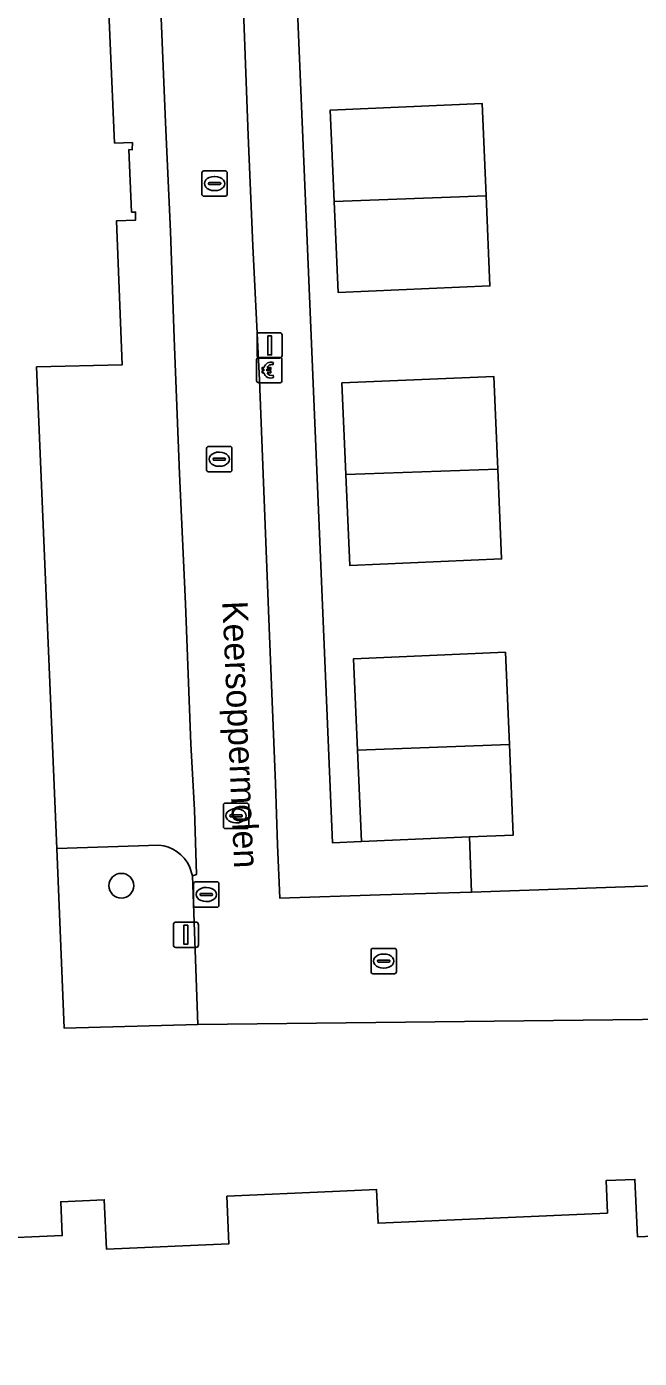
# Model space of a CAD drawing. Extents: x 161241 to 161758, y 384138 to 384885.
# Drawn here: x 161327.9 to 161352.1, y 384187.7 to 384240.3 of the extents above; entities that cross this region are included whole.
import ezdxf

# ---------------------------------------------------------------- set-up
doc = ezdxf.new("R2010")
doc.units = 0
for name, color, linetype in [('IMGEO_Betaalautomaat', 7, 'Continuous'), ('IMGEO_Boom', 7, 'Continuous'), ('IMGEO_Erf', 7, 'Continuous'), ('IMGEO_Groenvoorziening', 7, 'Continuous'), ('IMGEO_Kolk', 7, 'Continuous'), ('IMGEO_Lichtmast', 7, 'Continuous'), ('IMGEO_Openbare_ruimte_label', 7, 'Continuous'), ('IMGEO_Pand', 7, 'Continuous'), ('IMGEO_Parkeervlak_open', 7, 'Continuous'), ('IMGEO_Rijbaan_lokaal_open', 7, 'Continuous'), ('IMGEO_Rioolput', 7, 'Continuous'), ('IMGEO_Voetpad_open', 7, 'Continuous')]:
    doc.layers.add(name, color=color, linetype=linetype)

msp = doc.modelspace()

# ---------------------------------------------------------------- linework, layer by layer
at = {"layer": 'IMGEO_Betaalautomaat'}
for p, q in [((161337.014, 384226.321), (161337.014, 384227.162)), ((161337.014, 384227.162), (161337.014, 384226.321)), ((161337.089, 384227.245), (161337.93, 384227.245)), ((161337.93, 384227.245), (161337.089, 384227.245)), ((161338.013, 384227.171), (161338.013, 384226.33)), ((161338.013, 384226.33), (161338.013, 384227.171)), ((161337.297, 384226.709), (161337.297, 384226.777)), ((161337.418, 384226.777), (161337.418, 384226.709)), ((161337.676, 384227.05), (161337.659, 384226.95)), ((161337.939, 384226.246), (161337.098, 384226.246)), ((161337.098, 384226.246), (161337.939, 384226.246)), ((161337.663, 384226.544), (161337.685, 384226.457))]:
    msp.add_line(p, q, dxfattribs=at)
for points in [[(161337.297, 384226.777), (161337.228, 384226.777), (161337.228, 384226.846), (161337.307, 384226.846)], [(161337.302, 384226.64), (161337.228, 384226.64), (161337.228, 384226.709), (161337.297, 384226.709)], [(161337.429, 384226.846), (161337.576, 384226.846), (161337.576, 384226.777), (161337.418, 384226.777)], [(161337.418, 384226.709), (161337.576, 384226.709), (161337.576, 384226.64), (161337.432, 384226.64)]]:
    msp.add_lwpolyline(points, dxfattribs=at)
for centre, radius, start, end in [((161337.092, 384227.168), 0.0779, 92.4484, 184.2845), ((161337.092, 384227.168), 0.0779, 92.4484, 184.2845), ((161337.936, 384227.168), 0.0779, 2.4484, 94.2845), ((161337.936, 384227.168), 0.0779, 2.4484, 94.2845), ((161337.563, 384226.695), 0.267, 191.8096, 297.0389), ((161337.59, 384226.77), 0.293, 73.014, 165.0139), ((161337.596, 384226.783), 0.179, 69.3236, 159.5683), ((161337.596, 384226.71), 0.179, 202.7625, 291.8693), ((161337.092, 384226.324), 0.0779, 182.4484, 274.2845), ((161337.092, 384226.324), 0.0779, 182.4484, 274.2845), ((161337.936, 384226.324), 0.0779, 272.4484, 4.2845), ((161337.936, 384226.324), 0.0779, 272.4484, 4.2845)]:
    msp.add_arc(centre, radius, start, end, dxfattribs=at)
at = {"layer": 'IMGEO_Boom'}
msp.add_circle((161331.674, 384206.391), 0.489, dxfattribs=at)
at = {"layer": 'IMGEO_Erf'}
for points in [[(161354.591, 384201.143), (161334.694, 384200.909), (161329.416, 384200.768), (161329.121, 384207.854), (161328.33, 384226.87), (161331.708, 384226.956), (161331.483, 384232.641), (161332.229, 384232.66), (161332.238, 384232.98), (161332.074, 384232.979), (161331.97, 384235.447), (161332.105, 384235.442), (161332.113, 384235.728), (161331.409, 384235.703), (161330.784, 384250)], [(161338.239, 384250), (161340.006, 384208.085), (161341.148, 384208.134), (161340.994, 384211.741), (161340.84, 384215.348), (161346.835, 384215.604), (161346.991, 384211.96), (161347.143, 384208.39), (161345.413, 384208.316), (161345.496, 384206.142), (161352.693, 384206.382), (161359.441, 384206.859), (161359.209, 384212.406), (161358.982, 384217.829), (161358.756, 384223.252), (161358.529, 384228.676), (161358.302, 384234.099), (161358.075, 384239.523), (161357.848, 384244.946)], [(161320.36, 384192.186), (161329.341, 384192.58), (161329.282, 384193.919), (161330.996, 384193.995), (161331.081, 384192.05), (161335.919, 384192.262), (161335.837, 384194.134), (161340.012, 384194.319), (161341.751, 384194.396), (161341.809, 384193.069), (161350.862, 384193.467), (161350.806, 384194.75), (161351.948, 384194.8), (161352.047, 384192.529), (161354.879, 384192.653), (161354.591, 384201.143)]]:
    msp.add_lwpolyline(points, dxfattribs=at)
for points in [[(161346.072, 384233.628), (161346.224, 384230.068), (161340.229, 384229.812), (161340.076, 384233.398), (161339.922, 384237.005), (161345.917, 384237.261)], [(161346.532, 384222.833), (161346.683, 384219.288), (161340.688, 384219.032), (161340.535, 384222.628), (161340.381, 384226.235), (161346.376, 384226.491)]]:
    msp.add_lwpolyline(points, close=True, dxfattribs=at)
at = {"layer": 'IMGEO_Groenvoorziening'}
for points in [[(161333.153, 384207.992), (161329.121, 384207.854)], [(161329.121, 384207.854), (161329.416, 384200.768), (161334.694, 384200.909)], [(161334.479, 384206.784), (161334.36, 384207.144)], [(161334.694, 384200.909), (161334.479, 384206.784)]]:
    msp.add_lwpolyline(points, dxfattribs=at)
msp.add_arc((161333.032, 384206.537), 1.46, 24.5635, 85.2551, dxfattribs=at)
at = {"layer": 'IMGEO_Kolk'}
for p, q in [((161334.851, 384233.682), (161334.851, 384234.534)), ((161334.926, 384234.608), (161335.778, 384234.608)), ((161335.852, 384234.534), (161335.852, 384233.682)), ((161335.11, 384234.102), (161335.11, 384234.114)), ((161335.548, 384234.065), (161335.15, 384234.065)), ((161335.153, 384234.151), (161335.551, 384234.151)), ((161335.339, 384234.388), (161335.364, 384234.388)), ((161335.594, 384234.114), (161335.594, 384234.102)), ((161335.778, 384233.608), (161334.926, 384233.608)), ((161335.362, 384233.828), (161335.337, 384233.828)), ((161335.037, 384222.802), (161335.037, 384223.654)), ((161335.112, 384223.728), (161335.964, 384223.728)), ((161335.525, 384223.508), (161335.55, 384223.508)), ((161336.038, 384223.654), (161336.038, 384222.802)), ((161335.296, 384223.222), (161335.296, 384223.234)), ((161335.734, 384223.185), (161335.336, 384223.185)), ((161335.339, 384223.271), (161335.737, 384223.271)), ((161335.548, 384222.948), (161335.523, 384222.948)), ((161335.78, 384223.234), (161335.78, 384223.222)), ((161335.964, 384222.728), (161335.112, 384222.728)), ((161335.701, 384208.724), (161335.701, 384209.576)), ((161335.776, 384209.65), (161336.628, 384209.65)), ((161336.189, 384209.43), (161336.214, 384209.43)), ((161336.702, 384209.576), (161336.702, 384208.724)), ((161335.96, 384209.144), (161335.96, 384209.156)), ((161336.398, 384209.107), (161336, 384209.107)), ((161336.003, 384209.193), (161336.401, 384209.193)), ((161336.212, 384208.87), (161336.187, 384208.87)), ((161336.444, 384209.156), (161336.444, 384209.144)), ((161336.628, 384208.65), (161335.776, 384208.65)), ((161341.53, 384202.99), (161341.53, 384203.842)), ((161341.605, 384203.916), (161342.457, 384203.916)), ((161341.832, 384203.459), (161342.23, 384203.459)), ((161342.018, 384203.696), (161342.043, 384203.696)), ((161342.531, 384203.842), (161342.531, 384202.99)), ((161342.457, 384202.916), (161341.605, 384202.916)), ((161341.789, 384203.41), (161341.789, 384203.422)), ((161342.227, 384203.373), (161341.829, 384203.373)), ((161342.041, 384203.136), (161342.016, 384203.136)), ((161342.273, 384203.422), (161342.273, 384203.41))]:
    msp.add_line(p, q, dxfattribs=at)
for points in [[(161334.851, 384233.682), (161334.851, 384234.534)], [(161334.926, 384234.608), (161335.778, 384234.608)], [(161335.852, 384234.534), (161335.852, 384233.682)], [(161335.778, 384233.608), (161334.926, 384233.608)], [(161335.037, 384222.802), (161335.037, 384223.654)], [(161335.112, 384223.728), (161335.964, 384223.728)], [(161336.038, 384223.654), (161336.038, 384222.802)], [(161335.964, 384222.728), (161335.112, 384222.728)], [(161335.701, 384208.724), (161335.701, 384209.576)], [(161335.776, 384209.65), (161336.628, 384209.65)], [(161336.702, 384209.576), (161336.702, 384208.724)], [(161336.628, 384208.65), (161335.776, 384208.65)], [(161341.53, 384202.99), (161341.53, 384203.842)], [(161341.605, 384203.916), (161342.457, 384203.916)], [(161342.531, 384203.842), (161342.531, 384202.99)], [(161342.457, 384202.916), (161341.605, 384202.916)]]:
    msp.add_lwpolyline(points, dxfattribs=at)
for centre, radius, start, end in [((161334.928, 384234.532), 0.0765, 91.552, 178.448), ((161334.928, 384234.532), 0.0765, 91.552, 178.448), ((161335.776, 384234.532), 0.0765, 1.552, 88.448), ((161335.776, 384234.532), 0.0765, 1.552, 88.448), ((161335.15, 384234.111), 0.0403, 85.8775, 175.7526), ((161335.147, 384234.101), 0.0366, 178.938, 274.7102), ((161335.551, 384234.108), 0.043, 264.8664, 352.4533), ((161335.555, 384234.113), 0.0386, 1.7309, 96.639), ((161334.928, 384233.684), 0.0765, 181.552, 268.448), ((161334.928, 384233.684), 0.0765, 181.552, 268.448), ((161335.776, 384233.684), 0.0765, 271.552, 358.448), ((161335.776, 384233.684), 0.0765, 271.552, 358.448), ((161335.114, 384223.652), 0.0765, 91.552, 178.448), ((161335.114, 384223.652), 0.0765, 91.552, 178.448), ((161335.962, 384223.652), 0.0765, 1.552, 88.448), ((161335.962, 384223.652), 0.0765, 1.552, 88.448), ((161335.336, 384223.231), 0.0403, 85.8775, 175.7526), ((161335.333, 384223.221), 0.0366, 178.938, 274.7102), ((161335.737, 384223.228), 0.043, 264.8664, 352.4533), ((161335.741, 384223.233), 0.0386, 1.7309, 96.639), ((161335.114, 384222.804), 0.0765, 181.552, 268.448), ((161335.114, 384222.804), 0.0765, 181.552, 268.448), ((161335.962, 384222.804), 0.0765, 271.552, 358.448), ((161335.962, 384222.804), 0.0765, 271.552, 358.448), ((161335.778, 384209.574), 0.0765, 91.552, 178.448), ((161335.778, 384209.574), 0.0765, 91.552, 178.448), ((161336.626, 384209.574), 0.0765, 1.552, 88.448), ((161336.626, 384209.574), 0.0765, 1.552, 88.448), ((161335.778, 384208.726), 0.0765, 181.552, 268.448), ((161335.778, 384208.726), 0.0765, 181.552, 268.448), ((161336, 384209.153), 0.0403, 85.8775, 175.7526), ((161335.997, 384209.143), 0.0366, 178.938, 274.7102), ((161336.401, 384209.15), 0.043, 264.8664, 352.4533), ((161336.405, 384209.155), 0.0386, 1.7309, 96.639), ((161336.626, 384208.726), 0.0765, 271.552, 358.448), ((161336.626, 384208.726), 0.0765, 271.552, 358.448), ((161341.607, 384203.84), 0.0765, 91.552, 178.448), ((161341.607, 384203.84), 0.0765, 91.552, 178.448), ((161341.829, 384203.419), 0.0403, 85.8775, 175.7526), ((161342.234, 384203.421), 0.0386, 1.7309, 96.639), ((161342.455, 384203.84), 0.0765, 1.552, 88.448), ((161342.455, 384203.84), 0.0765, 1.552, 88.448), ((161341.607, 384202.992), 0.0765, 181.552, 268.448), ((161341.607, 384202.992), 0.0765, 181.552, 268.448), ((161341.826, 384203.409), 0.0366, 178.938, 274.7102), ((161342.23, 384203.416), 0.043, 264.8664, 352.4533), ((161342.455, 384202.992), 0.0765, 271.552, 358.448), ((161342.455, 384202.992), 0.0765, 271.552, 358.448)]:
    msp.add_arc(centre, radius, start, end, dxfattribs=at)
for centre, major_axis, ratio, start_param, end_param in [((161335.338, 384234.108), (-0.387, 0.002), 0.722429, 4.712389, 7.853982), ((161335.363, 384234.108), (-0.39, 0.002), 0.717154, 1.570796, 4.712389), ((161335.524, 384223.228), (-0.387, 0.002), 0.722429, 4.712389, 7.853982), ((161335.549, 384223.228), (-0.39, 0.002), 0.717154, 1.570796, 4.712389), ((161336.188, 384209.15), (-0.387, 0.002), 0.722429, 4.712389, 7.853982), ((161336.213, 384209.15), (-0.39, 0.002), 0.717154, 1.570796, 4.712389), ((161342.017, 384203.416), (-0.387, 0.002), 0.722429, 4.712389, 7.853982), ((161342.042, 384203.416), (-0.39, 0.002), 0.717154, 1.570796, 4.712389)]:
    msp.add_ellipse(centre, major_axis=major_axis, ratio=ratio, start_param=start_param, end_param=end_param, dxfattribs=at)
at = {"layer": 'IMGEO_Lichtmast'}
for p, q in [((161337.131, 384228.219), (161337.921, 384228.219)), ((161337.921, 384228.219), (161337.131, 384228.219)), ((161337.031, 384227.319), (161337.031, 384228.119)), ((161337.031, 384228.119), (161337.031, 384227.319)), ((161338.021, 384228.119), (161338.021, 384227.319)), ((161338.021, 384227.319), (161338.021, 384228.119)), ((161337.921, 384227.219), (161337.131, 384227.219)), ((161337.131, 384227.219), (161337.921, 384227.219)), ((161333.726, 384204.054), (161333.726, 384204.854)), ((161333.726, 384204.854), (161333.726, 384204.054)), ((161333.826, 384204.954), (161334.616, 384204.954)), ((161334.616, 384204.954), (161333.826, 384204.954)), ((161334.716, 384204.854), (161334.716, 384204.054)), ((161334.716, 384204.054), (161334.716, 384204.854)), ((161334.616, 384203.954), (161333.826, 384203.954)), ((161333.826, 384203.954), (161334.616, 384203.954))]:
    msp.add_line(p, q, dxfattribs=at)
for points in [[(161337.451, 384228.094), (161337.601, 384228.094), (161337.601, 384227.344), (161337.451, 384227.344), (161337.451, 384228.094)], [(161334.146, 384204.829), (161334.296, 384204.829), (161334.296, 384204.079), (161334.146, 384204.079), (161334.146, 384204.829)]]:
    msp.add_lwpolyline(points, dxfattribs=at)
for centre, start, end in [((161337.131, 384228.119), 90, 180), ((161337.131, 384228.119), 90, 180), ((161337.921, 384228.119), 0, 90), ((161337.921, 384228.119), 360, 90), ((161337.131, 384227.319), 180, 270), ((161337.131, 384227.319), 180, 270), ((161337.921, 384227.319), 270, 0), ((161337.921, 384227.319), 270, 0), ((161333.826, 384204.854), 90, 180), ((161333.826, 384204.854), 90, 180), ((161334.616, 384204.854), 0, 90), ((161334.616, 384204.854), 360, 90), ((161333.826, 384204.054), 180, 270), ((161333.826, 384204.054), 180, 270), ((161334.616, 384204.054), 270, 0), ((161334.616, 384204.054), 270, 0)]:
    msp.add_arc(centre, 0.1, start, end, dxfattribs=at)
at = {"layer": 'IMGEO_Pand'}
for points in [[(161346.072, 384233.628), (161345.917, 384237.261), (161339.922, 384237.005), (161340.076, 384233.398)], [(161340.076, 384233.398), (161340.229, 384229.812), (161346.224, 384230.068), (161346.072, 384233.628)], [(161346.532, 384222.833), (161346.376, 384226.491), (161340.381, 384226.235), (161340.535, 384222.628)], [(161340.535, 384222.628), (161340.688, 384219.032), (161346.683, 384219.288), (161346.532, 384222.833)], [(161346.991, 384211.96), (161346.835, 384215.604), (161340.84, 384215.348), (161340.994, 384211.741)], [(161345.413, 384208.316), (161347.143, 384208.39), (161346.991, 384211.96), (161340.994, 384211.741), (161341.148, 384208.134)]]:
    msp.add_lwpolyline(points, close=True, dxfattribs=at)
msp.add_lwpolyline([(161355.107, 384187.458), (161354.879, 384192.653), (161352.047, 384192.529), (161351.948, 384194.8), (161350.806, 384194.75), (161350.862, 384193.467), (161341.809, 384193.069), (161341.751, 384194.396), (161340.012, 384194.319), (161335.837, 384194.134), (161335.919, 384192.262), (161331.081, 384192.05), (161330.996, 384193.995), (161329.282, 384193.919), (161329.341, 384192.58), (161320.36, 384192.186)], dxfattribs=at)
at = {"layer": 'IMGEO_Parkeervlak_open'}
for points in [[(161330.784, 384250), (161331.409, 384235.703), (161332.113, 384235.728), (161332.105, 384235.442), (161331.97, 384235.447), (161332.074, 384232.979), (161332.238, 384232.98), (161332.229, 384232.66), (161331.483, 384232.641), (161331.708, 384226.956), (161328.33, 384226.87), (161329.121, 384207.854), (161333.153, 384207.992)], [(161334.36, 384207.144), (161334.479, 384206.784), (161334.636, 384206.829), (161334.554, 384209.391), (161334.413, 384211.983), (161334.206, 384217.517), (161333.973, 384222.651), (161333.763, 384228.005), (161333.617, 384232.219), (161333.411, 384236.512), (161333.147, 384242.867)]]:
    msp.add_lwpolyline(points, dxfattribs=at)
msp.add_arc((161333.032, 384206.537), 1.46, 24.5635, 85.2551, dxfattribs=at)
at = {"layer": 'IMGEO_Rijbaan_lokaal_open'}
for points in [[(161356.182, 384206.499), (161354.382, 384206.439), (161352.693, 384206.382), (161345.496, 384206.142), (161341.894, 384206.028), (161337.932, 384205.899), (161337.833, 384208.001), (161337.76, 384210.422), (161337.527, 384216.256), (161337.129, 384226.353), (161336.868, 384231.648), (161336.684, 384236.002), (161336.225, 384248.01)], [(161333.147, 384242.867), (161333.411, 384236.512), (161333.617, 384232.219), (161333.763, 384228.005), (161333.973, 384222.651), (161334.206, 384217.517), (161334.413, 384211.983), (161334.554, 384209.391), (161334.636, 384206.829), (161334.479, 384206.784), (161334.694, 384200.909), (161354.591, 384201.143), (161355.082, 384201.175)]]:
    msp.add_lwpolyline(points, dxfattribs=at)
at = {"layer": 'IMGEO_Rioolput'}
for p, q in [((161334.525, 384205.619), (161334.525, 384206.471)), ((161334.6, 384206.545), (161335.452, 384206.545)), ((161334.827, 384206.088), (161335.225, 384206.088)), ((161335.013, 384206.325), (161335.038, 384206.325)), ((161335.526, 384206.471), (161335.526, 384205.619)), ((161335.452, 384205.545), (161334.6, 384205.545)), ((161334.784, 384206.039), (161334.784, 384206.051)), ((161335.222, 384206.002), (161334.824, 384206.002)), ((161335.036, 384205.765), (161335.011, 384205.765)), ((161335.268, 384206.051), (161335.268, 384206.039))]:
    msp.add_line(p, q, dxfattribs=at)
for points in [[(161334.525, 384205.619), (161334.525, 384206.471)], [(161334.6, 384206.545), (161335.452, 384206.545)], [(161335.526, 384206.471), (161335.526, 384205.619)], [(161335.452, 384205.545), (161334.6, 384205.545)]]:
    msp.add_lwpolyline(points, dxfattribs=at)
for centre, radius, start, end in [((161334.602, 384206.469), 0.0765, 91.552, 178.448), ((161334.602, 384206.469), 0.0765, 91.552, 178.448), ((161334.824, 384206.048), 0.0403, 85.8775, 175.7526), ((161335.229, 384206.05), 0.0386, 1.7309, 96.639), ((161335.45, 384206.469), 0.0765, 1.552, 88.448), ((161335.45, 384206.469), 0.0765, 1.552, 88.448), ((161334.602, 384205.621), 0.0765, 181.552, 268.448), ((161334.602, 384205.621), 0.0765, 181.552, 268.448), ((161334.821, 384206.038), 0.0366, 178.938, 274.7102), ((161335.225, 384206.045), 0.043, 264.8664, 352.4533), ((161335.45, 384205.621), 0.0765, 271.552, 358.448), ((161335.45, 384205.621), 0.0765, 271.552, 358.448)]:
    msp.add_arc(centre, radius, start, end, dxfattribs=at)
for centre, major_axis, ratio, start_param, end_param in [((161335.012, 384206.045), (-0.387, 0.002), 0.722429, 4.712389, 7.853982), ((161335.037, 384206.045), (-0.39, 0.002), 0.717154, 1.570796, 4.712389)]:
    msp.add_ellipse(centre, major_axis=major_axis, ratio=ratio, start_param=start_param, end_param=end_param, dxfattribs=at)
at = {"layer": 'IMGEO_Voetpad_open'}
msp.add_lwpolyline([(161336.225, 384248.01), (161336.684, 384236.002), (161336.868, 384231.648), (161337.129, 384226.353), (161337.527, 384216.256), (161337.76, 384210.422), (161337.833, 384208.001), (161337.932, 384205.899), (161341.894, 384206.028), (161345.496, 384206.142), (161345.413, 384208.316), (161341.148, 384208.134), (161340.006, 384208.085), (161338.239, 384250)], dxfattribs=at)

# ---------------------------------------------------------------- texts
at = {"layer": 'IMGEO_Openbare_ruimte_label'}
msp.add_text('Keersoppermolen', height=1, rotation=272.5791, dxfattribs=at).set_placement((161335.655, 384217.611))

doc.saveas('drawing.dxf')
